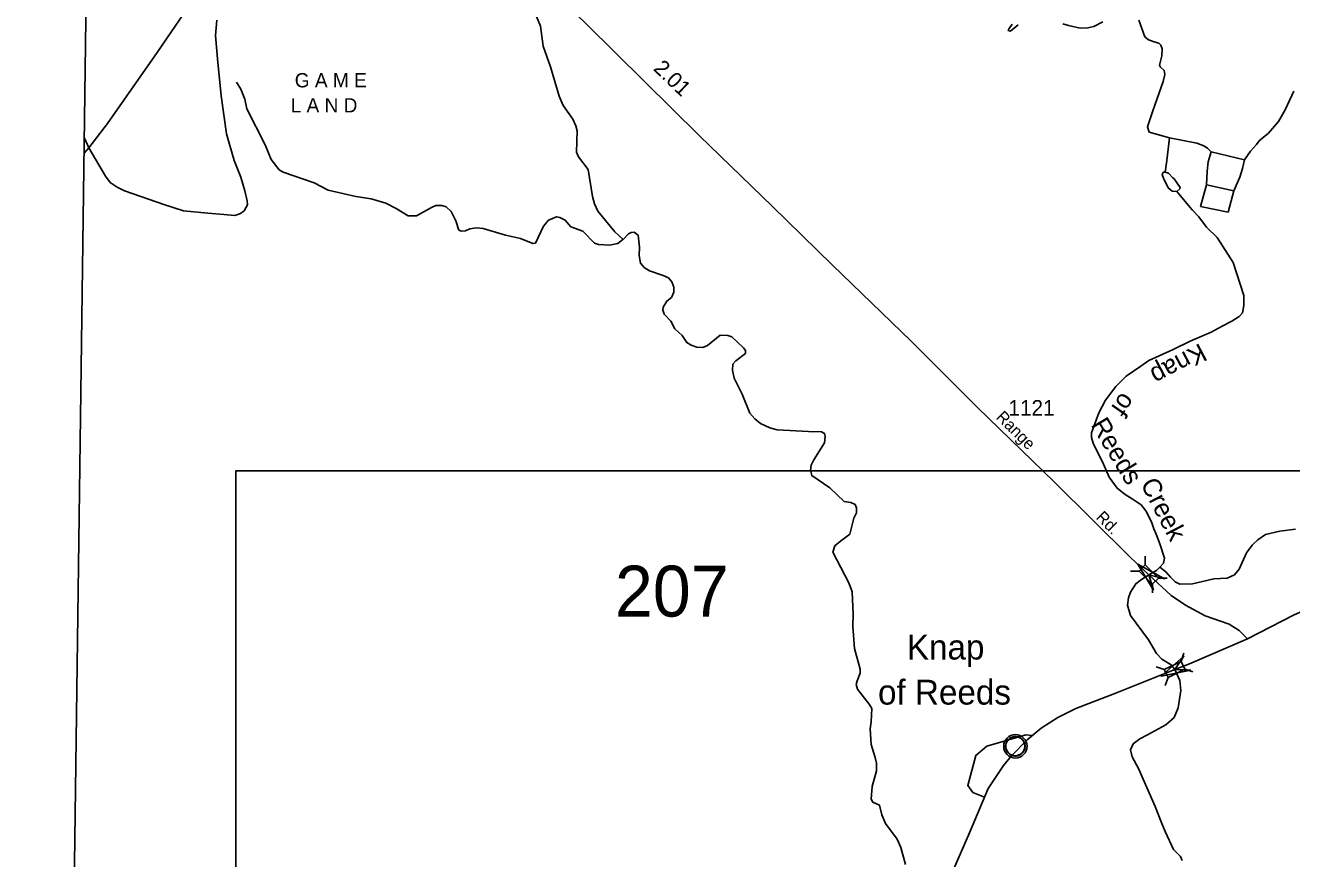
# Model space of a CAD drawing. Extents: x 2056842 to 2160602, y 826753 to 1016856.
# Drawn here: x 2057583 to 2067778, y 874137 to 880850 of the extents above; entities that cross this region are included whole.
import ezdxf

# ---------------------------------------------------------------- set-up
doc = ezdxf.new("R2010")
doc.units = 0
for name, color, linetype in [('Exist Boundary Land Use Reservation Military US Department of Defense Label', 7, 'Continuous'), ('Exist Boundary Political CountyLine', 7, 'Continuous'), ('Exist Civil Demographics Community CELL', 7, 'Continuous'), ('Exist Civil Demographics Community Label', 7, 'Continuous'), ('Exist Hydrographic Creek Single Shore', 7, 'Continuous'), ('Exist Hydrographic Creek Single Shore Label', 7, 'Continuous'), ('Exist Hydrographic Lake Shore', 7, 'Continuous'), ('Exist Hydrographic Misc Water Feature', 7, 'Continuous'), ('Exist Road Non-System Type 51', 7, 'Continuous'), ('Exist Road Secondary Mileage Hundredths English Label', 7, 'Continuous'), ('Exist Road Secondary Structure Standard Bridge Attributed CELL', 7, 'Continuous'), ('Exist Road Secondary Structure Standard Bridge CELL', 7, 'Continuous'), ('Exist Road Secondary Structure Standard Bridge Number Label', 7, 'Continuous'), ('Exist Road Secondary Type 51 Attributed', 7, 'Continuous'), ('Exist Road Secondary Type 51 Label', 7, 'Continuous'), ('Exist Road Secondary Type 51 Number Label', 7, 'Continuous'), ('Map Preparation Inset Cut Line', 7, 'Continuous')]:
    doc.layers.add(name, color=color, linetype=linetype)

msp = doc.modelspace()

# ---------------------------------------------------------------- linework, layer by layer
at = {"layer": 'Exist Boundary Political CountyLine'}
msp.add_lwpolyline([(2058297, 904796), (2058304, 899211), (2058216, 894228), (2058154, 887047), (2058114, 884097), (2057934, 870695), (2057845, 864146), (2057782, 859231), (2057748, 856800), (2057704, 853375), (2057690, 853331), (2057682, 853305), (2057672, 853284), (2057665, 853266), (2057651, 853246), (2057635, 853225), (2057616, 853207), (2057583, 853188)], dxfattribs=at)
at = {"layer": 'Exist Civil Demographics Community CELL'}
msp.add_lwpolyline([(2065476, 875055), (2065477, 875060), (2065479, 875067), (2065482, 875074), (2065485, 875080), (2065488, 875086), (2065492, 875091), (2065496, 875095), (2065500, 875100), (2065506, 875104), (2065511, 875108), (2065516, 875111), (2065521, 875113), (2065527, 875115), (2065532, 875117), (2065537, 875118), (2065542, 875119), (2065546, 875120), (2065552, 875120), (2065556, 875120), (2065562, 875120), (2065567, 875119), (2065572, 875118), (2065577, 875117), (2065582, 875115), (2065589, 875112), (2065595, 875108), (2065600, 875105), (2065605, 875101), (2065609, 875098), (2065613, 875093), (2065617, 875089), (2065620, 875084), (2065623, 875079), (2065625, 875074), (2065627, 875069), (2065629, 875064), (2065630, 875059), (2065631, 875053), (2065632, 875048), (2065632, 875042), (2065632, 875037), (2065631, 875031), (2065630, 875025), (2065629, 875019), (2065627, 875013), (2065625, 875008), (2065621, 875002), (2065618, 874997), (2065615, 874992), (2065610, 874988), (2065605, 874983), (2065600, 874979), (2065595, 874975), (2065591, 874973), (2065584, 874969), (2065577, 874967), (2065571, 874965), (2065564, 874964), (2065560, 874963), (2065555, 874963), (2065550, 874963), (2065546, 874964), (2065540, 874964), (2065534, 874966), (2065529, 874967), (2065524, 874969), (2065520, 874971), (2065516, 874973), (2065509, 874977), (2065503, 874981), (2065498, 874986), (2065494, 874991), (2065491, 874995), (2065488, 874999), (2065484, 875006), (2065482, 875010), (2065480, 875014), (2065478, 875022), (2065476, 875029), (2065475, 875034), (2065475, 875040), (2065475, 875045), (2065476, 875051)], close=True, dxfattribs=at)
for centre, radius in [((2065554, 875042), 94.3), ((2065553, 875043), 76.7)]:
    msp.add_circle(centre, radius, dxfattribs=at)
at = {"layer": 'Exist Hydrographic Creek Single Shore'}
for points in [[(2066796, 879943), (2066774, 879762)], [(2066774, 879762), (2066761, 879667)], [(2066761, 879667), (2066755, 879669), (2066743, 879665), (2066737, 879649), (2066747, 879619)], [(2066747, 879619), (2066785, 879541), (2066817, 879514), (2066853, 879512)], [(2066853, 879512), (2066977, 879362), (2067032, 879308), (2067093, 879224)], [(2062396, 879125), (2062440, 879171), (2062460, 879181), (2062484, 879183), (2062516, 879159), (2062528, 879063), (2062526, 878995), (2062535, 878933), (2062565, 878899), (2062609, 878872), (2062717, 878834), (2062761, 878816), (2062789, 878782), (2062805, 878740), (2062803, 878700), (2062785, 878658), (2062749, 878628), (2062719, 878578), (2062715, 878554), (2062725, 878524), (2062779, 878466), (2062811, 878406), (2062870, 878350), (2062908, 878294), (2062944, 878274), (2062990, 878258), (2063038, 878254), (2063076, 878271), (2063176, 878355), (2063240, 878351), (2063270, 878339), (2063366, 878251), (2063380, 878231), (2063380, 878207), (2063304, 878147), (2063280, 878119), (2063276, 878071), (2063290, 878007), (2063354, 877879), (2063415, 877725), (2063455, 877679), (2063503, 877641), (2063577, 877608), (2063637, 877592), (2063889, 877578), (2063993, 877574), (2064017, 877562), (2064023, 877538), (2064017, 877486), (2063931, 877350), (2063911, 877306), (2063904, 877266), (2063916, 877222), (2064060, 877123), (2064176, 877015), (2064228, 877007), (2064264, 876991), (2064276, 876963), (2064274, 876923), (2064254, 876879), (2064222, 876751), (2064147, 876695), (2064099, 876657), (2064083, 876605), (2064213, 876359), (2064239, 876287), (2064248, 876107), (2064244, 876007), (2064258, 875831), (2064303, 875663), (2064303, 875631), (2064279, 875569), (2064271, 875539), (2064283, 875501), (2064377, 875381), (2064397, 875347), (2064393, 875239), (2064385, 875183)], [(2067093, 879224), (2067179, 879140), (2067307, 878938), (2067393, 878672), (2067392, 878593), (2067383, 878533), (2067356, 878504), (2067296, 878467), (2067218, 878425), (2067130, 878379), (2066961, 878306), (2066825, 878237), (2066712, 878187), (2066628, 878149), (2066565, 878104), (2066445, 878024), (2066362, 877939), (2066279, 877829), (2066227, 877729), (2066167, 877568), (2066166, 877530), (2066180, 877484), (2066264, 877315), (2066309, 877209), (2066373, 877120), (2066437, 877070), (2066494, 877035), (2066566, 876988), (2066604, 876940), (2066651, 876851), (2066670, 876795), (2066688, 876752), (2066716, 876672), (2066755, 876557), (2066747, 876516), (2066716, 876484)], [(2067810, 876792), (2067684, 876776), (2067568, 876747), (2067506, 876705), (2067460, 876661), (2067414, 876601), (2067355, 876469), (2067318, 876423), (2067260, 876397), (2067152, 876391), (2066979, 876352), (2066877, 876348), (2066841, 876368), (2066804, 876404), (2066765, 876448), (2066716, 876484)], [(2066716, 876484), (2066689, 876457), (2066628, 876424), (2066570, 876386), (2066525, 876351), (2066481, 876283), (2066465, 876239), (2066457, 876179), (2066482, 876095), (2066626, 875900), (2066690, 875790), (2066733, 875744), (2066808, 875698), (2066837, 875661), (2066879, 875571), (2066887, 875492), (2066864, 875353), (2066832, 875274), (2066765, 875214), (2066617, 875135), (2066557, 875103), (2066503, 875063), (2066482, 875013), (2066493, 874957), (2066545, 874862), (2066679, 874557), (2066727, 874433), (2066760, 874356), (2066826, 874212), (2066883, 874155), (2066897, 874122)], [(2064385, 875183), (2064394, 875057), (2064424, 874953), (2064436, 874905), (2064436, 874845), (2064402, 874717), (2064394, 874617), (2064406, 874593), (2064459, 874567), (2064479, 874489), (2064507, 874421), (2064601, 874294), (2064633, 874228), (2064669, 874090)]]:
    msp.add_lwpolyline(points, dxfattribs=at)
at = {"layer": 'Exist Hydrographic Lake Shore'}
for points in [[(2065527, 880859), (2065503, 880823), (2065497, 880807), (2065515, 880803), (2065576, 880853)], [(2065935, 880862), (2065981, 880848), (2066076, 880828), (2066138, 880829), (2066186, 880841), (2066259, 880879)], [(2066547, 880891), (2066597, 880757), (2066625, 880733), (2066680, 880714), (2066709, 880705), (2066725, 880691), (2066735, 880659), (2066732, 880603), (2066714, 880528), (2066722, 880512), (2066752, 880486), (2066756, 880453), (2066744, 880396), (2066661, 880160), (2066618, 880031), (2066631, 879988), (2066796, 879943)], [(2067795, 880320), (2067744, 880209), (2067726, 880169), (2067673, 880074), (2067593, 879981), (2067550, 879945), (2067518, 879919), (2067496, 879890), (2067448, 879836), (2067398, 879767)], [(2066796, 879943), (2067016, 879899), (2067070, 879880), (2067101, 879861), (2067129, 879831)], [(2067129, 879831), (2067398, 879767)]]:
    msp.add_lwpolyline(points, dxfattribs=at)
at = {"layer": 'Exist Hydrographic Misc Water Feature'}
for q in [(2067045, 879390), (2067312, 879517)]:
    msp.add_line((2067092, 879566), q, dxfattribs=at)
for points in [[(2061633, 881080), (2061731, 880844), (2061753, 880682), (2061812, 880516), (2061880, 880280), (2061914, 880204), (2061992, 880094), (2062015, 880040), (2062025, 879999), (2062021, 879828), (2062037, 879790), (2062115, 879687), (2062148, 879471), (2062164, 879411), (2062192, 879353), (2062328, 879185), (2062396, 879125)], [(2059282, 880392), (2059318, 880336), (2059350, 880254), (2059366, 880176), (2059515, 879886), (2059561, 879770), (2059627, 879686), (2059659, 879666), (2059907, 879581), (2060020, 879523), (2060244, 879472), (2060368, 879452), (2060484, 879418), (2060568, 879374), (2060664, 879314), (2060732, 879315), (2060852, 879382), (2060887, 879399), (2060936, 879397), (2060972, 879387), (2061012, 879351), (2061048, 879275), (2061074, 879199)], [(2067129, 879831), (2067106, 879750), (2067097, 879674), (2067092, 879566)], [(2067312, 879517), (2067360, 879626), (2067383, 879696), (2067398, 879767)], [(2066853, 879512), (2066877, 879532), (2066881, 879544), (2066833, 879612), (2066821, 879622), (2066787, 879658), (2066761, 879668)], [(2067045, 879390), (2067267, 879345), (2067312, 879517)], [(2061074, 879199), (2061094, 879191), (2061126, 879193), (2061162, 879211), (2061214, 879217), (2061270, 879212), (2061448, 879158), (2061570, 879132), (2061670, 879092), (2061690, 879096), (2061756, 879232), (2061796, 879281), (2061860, 879307), (2061887, 879302), (2061928, 879280), (2061976, 879227), (2062072, 879191), (2062166, 879095), (2062198, 879083), (2062286, 879079), (2062354, 879092), (2062396, 879126)]]:
    msp.add_lwpolyline(points, dxfattribs=at)
at = {"layer": 'Exist Road Non-System Type 51'}
for q in [(2058058, 879941), (2058057, 879819)]:
    msp.add_line((2058093, 879862), q, dxfattribs=at)
for points in [[(2059149, 881372), (2059043, 881220), (2058643, 880631), (2058243, 880058), (2058093, 879862)], [(2059125, 880890), (2059114, 880768), (2059129, 880580), (2059159, 880282), (2059202, 879976), (2059265, 879760), (2059319, 879627), (2059351, 879517), (2059368, 879435), (2059372, 879403), (2059345, 879356), (2059314, 879333), (2059270, 879317), (2059180, 879325), (2059051, 879337), (2058855, 879356), (2058706, 879403), (2058514, 879470), (2058380, 879517), (2058322, 879545), (2058267, 879584), (2058227, 879635), (2058093, 879862)], [(2065690, 875128), (2065638, 875135), (2065325, 875043), (2065235, 874968), (2065170, 874727), (2065212, 874670), (2065305, 874632)]]:
    msp.add_lwpolyline(points, dxfattribs=at)
at = {"layer": 'Exist Road Secondary Structure Standard Bridge Attributed CELL'}
for points in [[(2066666, 876300), (2066540, 876509), (2066754, 876391), (2066628, 876424)], [(2066966, 875654), (2066727, 875608), (2066911, 875768), (2066837, 875661)]]:
    msp.add_lwpolyline(points, close=True, dxfattribs=at)
at = {"layer": 'Exist Road Secondary Structure Standard Bridge CELL'}
for p, q in [((2066600, 876573), (2066600, 876504)), ((2066481, 876454), (2066550, 876454)), ((2066657, 876348), (2066657, 876279)), ((2066706, 876397), (2066775, 876396)), ((2066888, 875726), (2066911, 875791)), ((2066687, 875683), (2066752, 875660)), ((2066918, 875664), (2066984, 875641)), ((2066760, 875532), (2066783, 875597))]:
    msp.add_line(p, q, dxfattribs=at)
for points in [[(2066600, 876504), (2066706, 876397), (2066656, 876347), (2066550, 876454)], [(2066752, 875660), (2066888, 875726), (2066919, 875663), (2066783, 875597)]]:
    msp.add_lwpolyline(points, close=True, dxfattribs=at)
at = {"layer": 'Exist Road Secondary Type 51 Attributed'}
for points in [[(2066628, 876424), (2066478, 876566), (2065868, 877169), (2065246, 877775), (2064715, 878305), (2064080, 878919), (2063598, 879389), (2063007, 879962), (2062568, 880397), (2062099, 880862), (2061460, 881483), (2061225, 881716), (2061034, 881920), (2060943, 882026), (2060809, 882260), (2060660, 882509), (2060525, 882699), (2060367, 882868), (2060260, 882971), (2060082, 883091), (2059825, 883214)], [(2067423, 875907), (2067794, 876098), (2068360, 876354), (2068891, 876611), (2069085, 876745), (2069348, 876944)], [(2067423, 875907), (2067357, 875974), (2067276, 876025), (2067082, 876093), (2066925, 876180), (2066809, 876256), (2066628, 876424)], [(2066837, 875661), (2066957, 875707), (2067423, 875907)], [(2061962, 871575), (2062178, 871657), (2062909, 871904), (2063604, 872171), (2063864, 872313), (2064147, 872542), (2064302, 872725), (2064605, 873170), (2064769, 873416), (2064872, 873631), (2065184, 874346), (2065335, 874701), (2065458, 874886), (2065523, 874966), (2065650, 875094), (2065761, 875189), (2065897, 875274), (2066041, 875346), (2066355, 875466), (2066837, 875661)]]:
    msp.add_lwpolyline(points, dxfattribs=at)
at = {"layer": 'Map Preparation Inset Cut Line'}
msp.add_lwpolyline([(2059277, 845852), (2104036, 845852), (2104036, 868311), (2085975, 868309), (2085982, 877260), (2059277, 877260), (2059277, 845852)], dxfattribs=at)

# ---------------------------------------------------------------- texts
at = {"layer": 'Exist Boundary Land Use Reservation Military US Department of Defense Label'}
for s, p in [('G A M E', (2059752, 880350)), ('L A N D', (2059719, 880148))]:
    msp.add_text(s, height=114.8, dxfattribs=at).set_placement(p)
at = {"layer": 'Exist Civil Demographics Community Label'}
for s, p in [('Knap', (2064680, 875741)), ('of Reeds', (2064448, 875378))]:
    msp.add_text(s, height=200, dxfattribs=at).set_placement(p)
at = {"layer": 'Exist Hydrographic Creek Single Shore Label'}
for s, rotation, p in [('Knap', 207.7847, (2067041, 878293)), ('of', 235.0779, (2066412, 877903)), ('Reeds', 300.977, (2066158, 877632)), ('Creek', 297.3764, (2066558, 877157))]:
    msp.add_text(s, height=150, rotation=rotation, dxfattribs=at).set_placement(p)
at = {"layer": 'Exist Road Secondary Mileage Hundredths English Label'}
msp.add_text('2.01', height=125, rotation=316.0166, dxfattribs=at).set_placement((2062633, 880494))
at = {"layer": 'Exist Road Secondary Structure Standard Bridge Number Label'}
msp.add_text('207', height=410.1, dxfattribs=at).set_placement((2062330, 876087))
at = {"layer": 'Exist Road Secondary Type 51 Label'}
for s, p in [('Range', (2065392, 877687)), ('Rd.', (2066196, 876880))]:
    msp.add_text(s, height=95, rotation=315.1075, dxfattribs=at).set_placement(p)
at = {"layer": 'Exist Road Secondary Type 51 Number Label'}
msp.add_text('1121', height=125, dxfattribs=at).set_placement((2065498, 877706))

doc.saveas('drawing.dxf')
